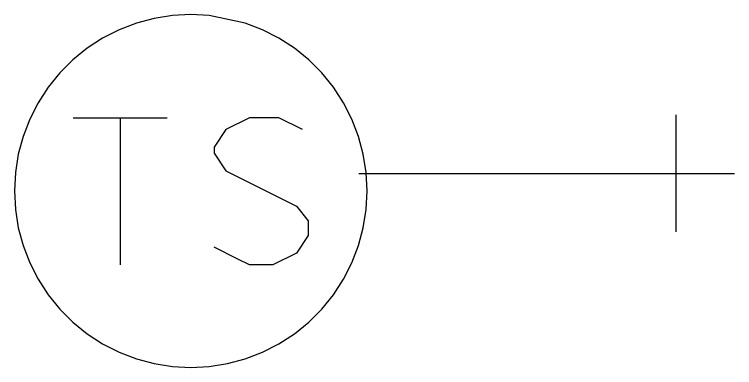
# Model space of a CAD drawing. Extents: x -748492 to -735633, y -1146251 to -1139940.
# Drawn here: x -735896.39 to -735888.68, y -1144563.28 to -1144559.5 of the extents above; entities that cross this region are included whole.
import ezdxf

# ---------------------------------------------------------------- set-up
doc = ezdxf.new("R2010")
doc.units = 0
for name, color, linetype in [('Vrstva 1', 7, 'Continuous'), ('Vrstva 25', 7, 'Continuous'), ('Vrstva 34', 7, 'Continuous'), ('Vrstva 59', 7, 'Continuous'), ('Vrstva 6', 7, 'Continuous')]:
    doc.layers.add(name, color=color, linetype=linetype)

# ---------------------------------------------------------------- blocks, each defined once
blk = doc.blocks.new('NN800')
at = {"layer": 'Vrstva 1'}
for points in [[(-0.4419, 0.4421), (0.442, -0.4418)], [(-0.4419, -0.4418), (0.442, 0.4421)]]:
    blk.add_lwpolyline(points, dxfattribs=at)
blk = doc.blocks.new('NN610')
at = {"layer": 'Vrstva 6'}
for points in [[(1.8826, -0.001), (1.8718, 0.1963), (1.8406, 0.3916), (1.7898, 0.583), (1.7185, 0.7675), (1.6287, 0.9433), (1.5212, 1.1093), (1.3972, 1.2627), (1.2566, 1.4033), (1.1033, 1.5273), (0.9372, 1.6347), (0.7615, 1.7246), (0.5769, 1.7959), (0.1902, 1.8779), (0.1902, 1.8779), (-0.0071, 1.8886), (-0.2053, 1.8779), (-0.4006, 1.8466), (-0.5911, 1.7959), (-0.7766, 1.7246), (-0.9524, 1.6347), (-1.1184, 1.5273), (-1.2717, 1.4033), (-1.4124, 1.2627), (-1.5364, 1.1093), (-1.6438, 0.9433), (-1.7337, 0.7675), (-1.8049, 0.583), (-1.8557, 0.3916), (-1.887, 0.1963), (-1.8977, -0.001), (-1.887, -0.1993), (-1.8557, -0.3946), (-1.8049, -0.585), (-1.7337, -0.7696), (-1.6438, -0.9463), (-1.5364, -1.1123), (-1.4114, -1.2657), (-1.2717, -1.4053), (-1.1184, -1.5303), (-0.9524, -1.6377), (-0.7756, -1.7276), (-0.5911, -1.7989), (-0.4006, -1.8496), (-0.2053, -1.8809), (-0.0071, -1.8916), (0.1902, -1.8809), (0.3855, -1.8496), (0.5769, -1.7989), (0.7615, -1.7276), (0.9372, -1.6377), (1.1033, -1.5303), (1.2566, -1.4053), (1.3972, -1.2657), (1.5212, -1.1123), (1.6287, -0.9463), (1.7185, -0.7696), (1.7898, -0.585), (1.8406, -0.3946), (1.8718, -0.1993), (1.8826, -0.001)], [(-1.2688, 0.7822), (-0.261, 0.7822)], [(-0.7649, 0.7822), (-0.7649, -0.792)], [(1.1882, 0.6562), (0.9363, 0.7822), (0.6208, 0.7822), (0.3689, 0.6562), (0.2429, 0.4677), (0.2429, 0.4043), (0.3689, 0.2158), (1.1247, -0.1621), (1.2507, -0.3203), (1.2507, -0.4776), (1.1247, -0.666), (0.8728, -0.792), (0.6208, -0.792), (0.4949, -0.7295), (0.2429, -0.6035)]]:
    blk.add_lwpolyline(points, dxfattribs=at)

msp = doc.modelspace()

# ---------------------------------------------------------------- linework, layer by layer
at = {"layer": 'Vrstva 59'}
msp.add_lwpolyline([(-735892.7, -1144561.2), (-735889.3, -1144561.2)], dxfattribs=at)

# ---------------------------------------------------------------- block references
at = {"layer": 'Vrstva 25'}
msp.add_blockref('NN610', (-735894.495, -1144561.387), dxfattribs=at)
at = {"layer": 'Vrstva 34', "rotation": 45.00000009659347}
msp.add_blockref('NN800', (-735889.3, -1144561.2001), dxfattribs=at)

doc.saveas('drawing.dxf')
